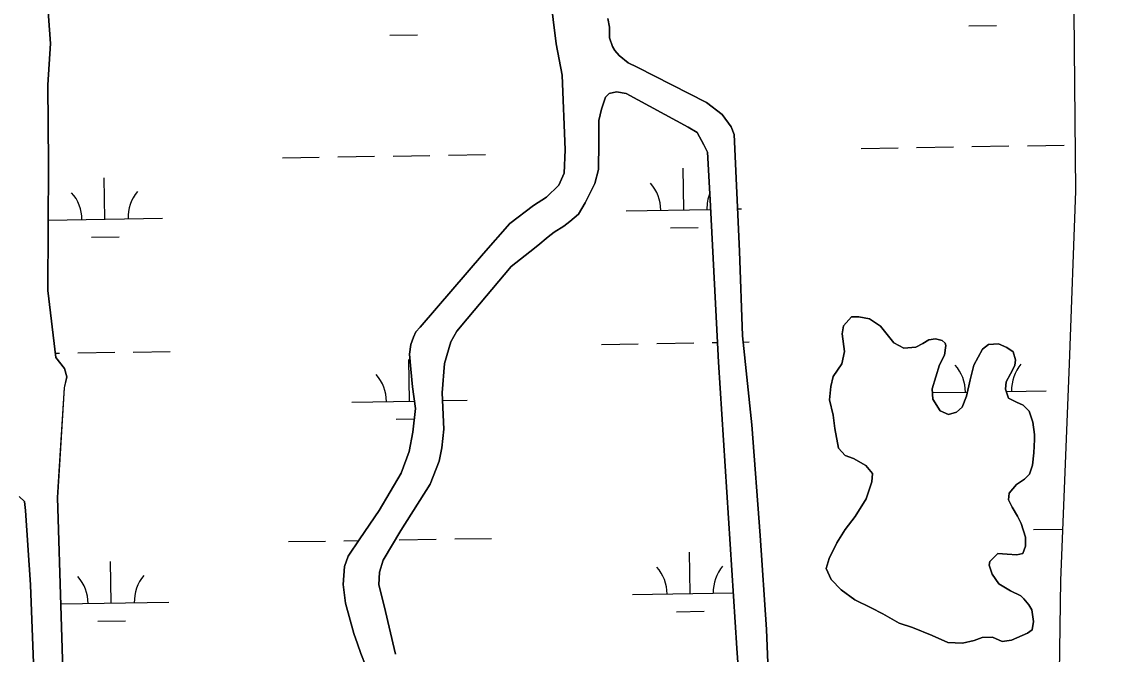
# Model space of a CAD drawing. Extents: x 3855477 to 3893699, y 299188 to 325115.
# Drawn here: x 3862412 to 3863357, y 319017 to 319565 of the extents above; entities that cross this region are included whole.
import ezdxf

# ---------------------------------------------------------------- set-up
doc = ezdxf.new("R2010")
doc.units = 0
doc.layers.add('V-TOPO-SHOR', color=7, linetype='Continuous')
doc.layers.add('V-WETL-SWMP', color=7, linetype='Continuous')

msp = doc.modelspace()

# ---------------------------------------------------------------- linework, layer by layer
at = {"layer": 'V-TOPO-SHOR'}
for points in [[(3862424.37, 320380.68), (3862414.61, 320332.21), (3862412.22, 320279.48), (3862414.33, 320084.32), (3862418.72, 319920.78), (3862420.25, 319813.18), (3862425.1, 319734.04), (3862431.83, 319613.74), (3862436.74, 319546.2), (3862434.44, 319510.35), (3862435.12, 319441.78), (3862434.53, 319332.07), (3862441.6, 319274.01), (3862448.94, 319264.48), (3862451, 319257.09), (3862448.84, 319247.6), (3862443.06, 319152.69), (3862449.33, 318946.96), (3862452.6, 318770.77)], [(3863357.18, 320379.11), (3863344.89, 320235.22), (3863336.05, 320053.1), (3863338.76, 319972.99), (3863338.19, 319964.09), (3863335, 319954.68), (3863333.92, 319949.98), (3863333.38, 319946.84), (3863332.3, 319939.52), (3863333.32, 319934.28), (3863334.34, 319930.61), (3863335.89, 319926.41), (3863337.41, 319916.98), (3863336.85, 319909.66), (3863332.28, 319742.16), (3863324.04, 319573.12), (3863325.3, 319418.16), (3863319.78, 319268.48), (3863312.48, 319080.58), (3863310.05, 318920.41)], [(3862710.07, 319006.41), (3862705.94, 319017.43), (3862702.84, 319025.82), (3862699.75, 319034.74), (3862692.56, 319060.96), (3862690.55, 319077.2), (3862691.69, 319092.9), (3862694.88, 319101.78), (3862704.9, 319116.91), (3862721.79, 319141.43), (3862740.81, 319173.78), (3862747.72, 319192.6), (3862750.95, 319209.33), (3862753.16, 319229.74), (3862750.64, 319248.6), (3862749.15, 319263.79), (3862748.18, 319276.89), (3862749.27, 319285.26), (3862751.4, 319291.53), (3862753.52, 319296.23), (3862757.2, 319300.4), (3862812.31, 319364.18), (3862834.96, 319390.24), (3862855.47, 319405.84), (3862866.92, 319412.79), (3862877.45, 319423.2), (3862882.21, 319433.65), (3862882.85, 319454.06), (3862880.47, 319518.68), (3862875.17, 319545.73), (3862869.85, 319588.27)], [(3862920, 319567.68), (3862921.54, 319560.35), (3862921.49, 319552.49), (3862921.48, 319550.92), (3862924.06, 319543.58), (3862926.14, 319539.9), (3862929.78, 319535.7), (3862937.6, 319529.37), (3862945.43, 319525.66), (3863005.47, 319494.97), (3863019.03, 319484.43), (3863026.83, 319473.92), (3863029.41, 319467.1), (3863034.1, 319366.02), (3863036.85, 319292.71), (3863044.81, 319215.71), (3863052.14, 319119.85), (3863057.46, 319038.15), (3863066.24, 318820.83)], [(3863046.81, 318810.98), (3863031.72, 319022.06), (3863015.78, 319269.79), (3863008.69, 319410.66), (3863006.29, 319452.04), (3863003.18, 319458.34), (3862997.48, 319468.84), (3862989.65, 319473.59), (3862935.88, 319502.68), (3862927.52, 319504.29), (3862921.23, 319502.76), (3862918.07, 319499.63), (3862914.35, 319489.18), (3862912.2, 319479.25), (3862912.1, 319460.4), (3862911.97, 319436.84), (3862908.76, 319424.82), (3862900.29, 319408.11), (3862894.48, 319398.19), (3862887.12, 319391.95), (3862881.86, 319387.79), (3862873.46, 319382.6), (3862868.2, 319378.44), (3862859.26, 319371.15), (3862852.42, 319365.43), (3862836.12, 319352.96), (3862798.18, 319307.61), (3862789.12, 319296.66), (3862783.83, 319287.48), (3862778.5, 319268.87), (3862776.26, 319243.23), (3862777.67, 319211.8), (3862776.01, 319195.59), (3862773.85, 319184.08), (3862765.89, 319164.23), (3862740.54, 319124.05), (3862725.22, 319098.48), (3862722.02, 319088.02), (3862721.44, 319077.03), (3862726.06, 319058.68), (3862735.78, 319016.75)], [(3863283.65, 319035.21), (3863269.85, 319028.93), (3863261.9, 319027.91), (3863253.45, 319031.66), (3863244.45, 319031.18), (3863237.56, 319028.58), (3863227.49, 319026.51), (3863214.78, 319027.11), (3863201.05, 319033.01), (3863184.15, 319039.98), (3863172.52, 319043.75), (3863158.27, 319051.77), (3863148.24, 319057.12), (3863133.98, 319064.08), (3863122.38, 319072.61), (3863113.43, 319081.66), (3863109.25, 319091.21), (3863111.94, 319099.66), (3863118.37, 319113.4), (3863125.84, 319125), (3863134.37, 319136.07), (3863143.98, 319151.37), (3863148.83, 319166.17), (3863149.4, 319173.58), (3863143.61, 319180.49), (3863133.06, 319186.37), (3863125.66, 319189.06), (3863119.87, 319195.44), (3863116.78, 319212.4), (3863115.26, 319224.06), (3863112.15, 319237.31), (3863113.27, 319248.95), (3863115.44, 319257.41), (3863122.91, 319268.49), (3863125.08, 319279.06), (3863123.05, 319294.43), (3863124.15, 319301.3), (3863131.07, 319309.2), (3863137.42, 319309.17), (3863146.94, 319307.53), (3863156.44, 319301.13), (3863168.01, 319286.77), (3863176.45, 319281.96), (3863187.05, 319282.96), (3863192.89, 319286.11), (3863198.2, 319289.26), (3863204.03, 319290.28), (3863209.84, 319288.66), (3863212.48, 319286.53), (3863212.99, 319284.41), (3863211.89, 319275.95), (3863207.61, 319267.5), (3863201.14, 319246.89), (3863201.63, 319237.89), (3863207.92, 319227.79), (3863215.32, 319224.58), (3863222.21, 319226.66), (3863227, 319230.86), (3863230.76, 319240.37), (3863234.01, 319254.65), (3863237.25, 319267.34), (3863244.74, 319281.06), (3863250.06, 319285.27), (3863258.53, 319285.75), (3863265.93, 319282.54), (3863271.2, 319278.8), (3863273.28, 319271.91), (3863272.72, 319267.15), (3863268.98, 319259.76), (3863265.24, 319252.9), (3863264.67, 319246.54), (3863267.28, 319238.59), (3863274.14, 319235.38), (3863279.95, 319232.7), (3863285.21, 319227.37), (3863288.34, 319217.83), (3863289.87, 319207.23), (3863289.85, 319203), (3863289.25, 319191.35), (3863288.14, 319180.77), (3863285.45, 319172.84), (3863281.19, 319168.63), (3863274.29, 319163.91), (3863267.89, 319156.53), (3863267.33, 319150.71), (3863270.47, 319144.34), (3863275.2, 319136.37), (3863278.34, 319130), (3863281.98, 319118.34), (3863281.94, 319110.4), (3863279.79, 319104.05), (3863274.48, 319103.02), (3863266.02, 319103.6), (3863258.08, 319104.17), (3863251.16, 319097.32), (3863250.62, 319094.15), (3863253.22, 319086.2), (3863259, 319077.69), (3863269.02, 319071.82), (3863278, 319067.53), (3863280.63, 319064.87)], [(3862431.49, 318768.78), (3862419.44, 319076.87), (3862415.31, 319141.41), (3862414.31, 319149.27), (3862409.62, 319153.48)], [(3863280.63, 319064.87), (3863284.84, 319059.55), (3863287.46, 319055.31), (3863289, 319045.24), (3863287.9, 319037.83), (3863283.65, 319035.21)]]:
    msp.add_lwpolyline(points, dxfattribs=at)
at = {"layer": 'V-WETL-SWMP'}
for p, q in [((3862730.95, 319553.2), (3862754.94, 319553.59)), ((3863232.79, 319561.37), (3863256.78, 319561.77)), ((3862733.81, 319448.59), (3862765.8, 319449.11)), ((3862781.8, 319449.37), (3862813.8, 319449.89)), ((3863139.66, 319455.2), (3863171.66, 319455.72)), ((3863187.65, 319455.99), (3863219.65, 319456.51)), ((3863235.65, 319456.77), (3863267.64, 319457.29)), ((3863283.64, 319457.55), (3863315.64, 319458.07)), ((3862637.82, 319447.03), (3862669.82, 319447.55)), ((3862685.81, 319447.81), (3862717.81, 319448.33)), ((3862985.92, 319401.95), (3862985.33, 319437.95)), ((3862484.07, 319393.77), (3862483.49, 319429.77)), ((3862935.92, 319401.14), (3863009.1, 319402.33)), ((3863032.4, 319402.71), (3863035.91, 319402.76)), ((3862434.86, 319392.97), (3862534.07, 319394.59)), ((3862974.17, 319386.33), (3862998.17, 319386.72)), ((3862472.33, 319378.15), (3862496.32, 319378.54)), ((3862508.54, 319278.73), (3862540.54, 319279.25)), ((3862914.4, 319285.34), (3862946.39, 319285.86)), ((3862962.39, 319286.12), (3862994.39, 319286.64)), ((3863010.39, 319286.9), (3863014.91, 319286.98)), ((3863037.4, 319287.34), (3863042.38, 319287.42)), ((3862441.16, 319277.63), (3862444.55, 319277.68)), ((3862460.55, 319277.94), (3862492.55, 319278.46)), ((3862748.11, 319236.19), (3862747.53, 319272.19)), ((3863201.32, 319243.58), (3863231.6, 319244.07)), ((3863265.3, 319244.62), (3863299.95, 319245.18)), ((3862698.12, 319235.38), (3862752.29, 319236.26)), ((3862776.56, 319236.66), (3862798.11, 319237.01)), ((3862736.37, 319220.57), (3862752.19, 319220.83)), ((3863289.06, 319124.92), (3863314.22, 319125.33)), ((3862643.24, 319114.4), (3862675.23, 319114.92)), ((3862691.23, 319115.18), (3862703.89, 319115.39)), ((3862739.23, 319115.96), (3862771.22, 319116.48)), ((3862787.22, 319116.74), (3862819.22, 319117.26)), ((3862991.34, 319069.32), (3862990.75, 319105.31)), ((3862489.49, 319061.14), (3862488.91, 319097.14)), ((3862445.87, 319060.43), (3862539.49, 319061.96)), ((3862941.34, 319068.5), (3863028.64, 319069.93)), ((3862979.59, 319053.69), (3863003.58, 319054.09)), ((3862477.75, 319045.52), (3862501.74, 319045.91))]:
    msp.add_line(p, q, dxfattribs=at)
for points in [[(3863357.18, 320379.11), (3863344.89, 320235.22), (3863336.05, 320053.1), (3863338.76, 319972.99), (3863338.19, 319964.09), (3863335, 319954.68), (3863333.92, 319949.98), (3863333.38, 319946.84), (3863332.3, 319939.52), (3863333.32, 319934.28), (3863334.34, 319930.61), (3863335.89, 319926.41), (3863337.41, 319916.98), (3863336.85, 319909.66), (3863332.28, 319742.16), (3863324.04, 319573.12), (3863325.3, 319418.16), (3863319.78, 319268.48), (3863312.48, 319080.58), (3863310.05, 318920.41)], [(3862449.33, 318946.96), (3862443.06, 319152.69), (3862448.85, 319247.6), (3862451.01, 319257.09), (3862448.94, 319264.48), (3862441.6, 319274.01), (3862434.53, 319332.07), (3862435.12, 319441.78), (3862434.44, 319510.35), (3862436.74, 319546.2), (3862431.83, 319613.74), (3862425.1, 319734.04), (3862420.25, 319813.18), (3862418.72, 319920.78), (3862414.33, 320084.32), (3862412.22, 320279.48), (3862414.61, 320332.21)], [(3862869.85, 319588.27), (3862875.17, 319545.73), (3862880.47, 319518.68), (3862882.85, 319454.06), (3862882.21, 319433.65), (3862877.45, 319423.2), (3862866.92, 319412.79), (3862855.47, 319405.84), (3862834.96, 319390.24), (3862812.31, 319364.18), (3862757.2, 319300.4), (3862753.52, 319296.23)], [(3863026.83, 319473.92), (3863019.03, 319484.43), (3863005.48, 319494.97), (3862945.43, 319525.66), (3862937.6, 319529.37), (3862929.78, 319535.7), (3862926.14, 319539.9), (3862924.06, 319543.58), (3862921.48, 319550.92), (3862921.49, 319552.49), (3862921.54, 319560.35), (3862920, 319567.68)], [(3862894.48, 319398.19), (3862900.29, 319408.11), (3862908.76, 319424.82), (3862911.97, 319436.84), (3862912.1, 319460.4), (3862912.2, 319479.25), (3862914.35, 319489.18), (3862918.07, 319499.63), (3862921.23, 319502.76), (3862927.52, 319504.29), (3862935.88, 319502.68), (3862989.65, 319473.59), (3862997.48, 319468.84), (3863003.18, 319458.34), (3863006.29, 319452.04), (3863008.69, 319410.66), (3863015.78, 319269.79), (3863031.72, 319022.06), (3863046.81, 318810.98)], [(3863066.24, 318820.83), (3863057.46, 319038.15), (3863052.14, 319119.85), (3863044.81, 319215.71), (3863036.85, 319292.71), (3863034.1, 319366.02), (3863029.41, 319467.1), (3863026.83, 319473.92)], [(3862735.78, 319016.74), (3862726.06, 319058.68), (3862721.44, 319077.03), (3862722.02, 319088.02), (3862725.22, 319098.48), (3862740.54, 319124.05), (3862765.89, 319164.23), (3862773.85, 319184.08), (3862776.01, 319195.59), (3862777.67, 319211.81), (3862776.27, 319243.23), (3862778.5, 319268.87), (3862783.83, 319287.48), (3862789.12, 319296.66), (3862798.18, 319307.61), (3862836.12, 319352.96), (3862852.42, 319365.43), (3862859.26, 319371.16), (3862868.2, 319378.44), (3862873.46, 319382.6), (3862881.86, 319387.79), (3862887.12, 319391.95), (3862894.48, 319398.19)], [(3863280.63, 319064.87), (3863278, 319067.53), (3863269.02, 319071.82), (3863259, 319077.69), (3863253.22, 319086.2), (3863250.62, 319094.15), (3863251.16, 319097.32), (3863258.08, 319104.17), (3863266.02, 319103.6), (3863274.49, 319103.02), (3863279.79, 319104.05), (3863281.94, 319110.39), (3863281.98, 319118.33), (3863278.34, 319130), (3863275.2, 319136.37), (3863270.47, 319144.34), (3863267.33, 319150.71), (3863267.89, 319156.53), (3863274.29, 319163.91), (3863281.19, 319168.63), (3863285.45, 319172.85), (3863288.14, 319180.77), (3863289.26, 319191.35), (3863289.85, 319203), (3863289.87, 319207.23), (3863288.34, 319217.83), (3863285.21, 319227.38), (3863279.95, 319232.7), (3863274.14, 319235.38), (3863267.28, 319238.59), (3863264.67, 319246.54), (3863265.24, 319252.89), (3863268.98, 319259.76), (3863272.72, 319267.15), (3863273.28, 319271.91), (3863271.2, 319278.8), (3863265.93, 319282.54), (3863258.53, 319285.75), (3863250.06, 319285.27), (3863244.74, 319281.06), (3863237.25, 319267.34), (3863234.01, 319254.65), (3863230.76, 319240.37), (3863227, 319230.86), (3863222.21, 319226.66), (3863215.32, 319224.58), (3863207.92, 319227.79), (3863201.63, 319237.88), (3863201.15, 319246.89), (3863207.61, 319267.5), (3863211.89, 319275.95), (3863212.99, 319284.41), (3863212.48, 319286.53), (3863209.84, 319288.66), (3863204.03, 319290.28), (3863198.2, 319289.26), (3863192.89, 319286.11), (3863187.05, 319282.96), (3863176.45, 319281.96), (3863168.01, 319286.77), (3863156.44, 319301.13), (3863146.94, 319307.53), (3863137.42, 319309.17), (3863131.07, 319309.21), (3863124.15, 319301.3), (3863123.05, 319294.42), (3863125.08, 319279.06), (3863122.91, 319268.48), (3863115.44, 319257.41), (3863113.27, 319248.95), (3863112.15, 319237.31), (3863115.26, 319224.06), (3863116.78, 319212.4), (3863119.87, 319195.44), (3863125.66, 319189.06), (3863133.06, 319186.37), (3863143.61, 319180.49), (3863149.4, 319173.58), (3863148.83, 319166.17), (3863143.98, 319151.37), (3863134.37, 319136.07), (3863125.84, 319125), (3863118.37, 319113.39), (3863111.94, 319099.66), (3863109.25, 319091.21), (3863113.43, 319081.66), (3863122.38, 319072.61), (3863133.98, 319064.08), (3863148.24, 319057.11), (3863158.27, 319051.77), (3863172.52, 319043.75), (3863184.15, 319039.98), (3863201.05, 319033.01), (3863214.78, 319027.11), (3863227.48, 319026.51), (3863237.56, 319028.58), (3863244.45, 319031.18), (3863253.45, 319031.67), (3863261.9, 319027.91), (3863269.85, 319028.93), (3863283.65, 319035.21)], [(3862753.52, 319296.23), (3862751.4, 319291.53), (3862749.27, 319285.26), (3862748.18, 319276.89), (3862749.15, 319263.79), (3862750.64, 319248.6), (3862753.16, 319229.74), (3862750.95, 319209.33), (3862747.72, 319192.6), (3862740.81, 319173.79), (3862721.79, 319141.43), (3862704.9, 319116.91), (3862694.88, 319101.78), (3862691.69, 319092.9), (3862690.55, 319077.2), (3862692.56, 319060.96), (3862699.75, 319034.74), (3862702.84, 319025.82), (3862705.94, 319017.43), (3862710.07, 319006.41)], [(3862409.62, 319153.48), (3862414.31, 319149.27), (3862415.31, 319141.41), (3862419.44, 319076.87), (3862431.49, 318768.78)], [(3863283.65, 319035.21), (3863287.9, 319037.83), (3863289, 319045.24), (3863287.46, 319055.3), (3863284.84, 319059.55), (3863280.63, 319064.87)]]:
    msp.add_lwpolyline(points, dxfattribs=at)
for centre, start, end in [((3862930.67, 319401.52), 0.16154, 41.7052), ((3862428.83, 319393.35), 0.16154, 41.7052), ((3862539.3, 319395.15), 140.16154, 181.7052), ((3863041.14, 319403.32), 158.45375, 181.7052), ((3863194.71, 319243.94), 0.16154, 41.7052), ((3863305.18, 319245.74), 140.16154, 181.7052), ((3862692.87, 319235.77), 0.16154, 41.7052), ((3862936.09, 319068.89), 0.16154, 41.7052), ((3863046.56, 319070.69), 140.16154, 181.7052), ((3862434.25, 319060.72), 0.16154, 41.7052), ((3862544.72, 319062.52), 140.16154, 181.7052)]:
    msp.add_arc(centre, 35.25, start, end, dxfattribs=at)

doc.saveas('drawing.dxf')
